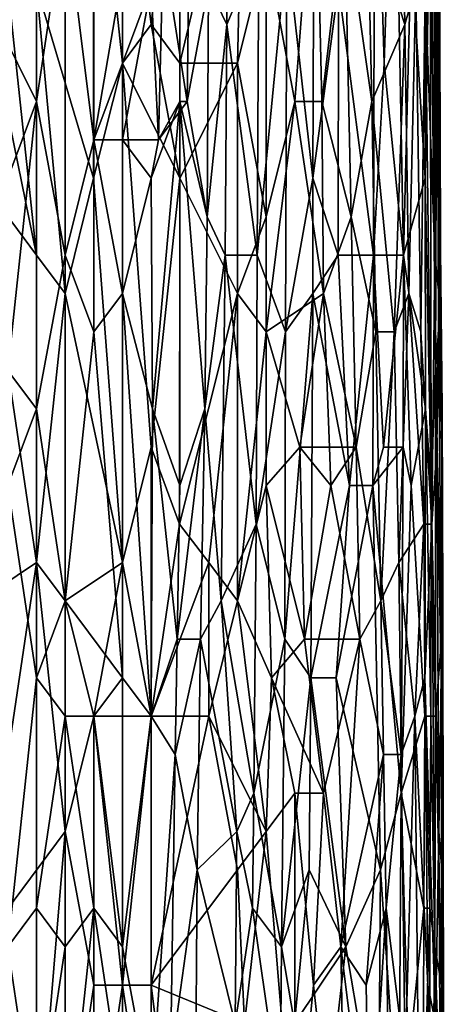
# Model space of a CAD drawing. Extents: x -160 to 10, y -10 to 160.
# Tile 335 of 450: x 0.2054 to 0.225, y 0.0233 to 0.0687. Entities that reach past the tile are written whole.
import ezdxf

# ---------------------------------------------------------------- set-up
doc = ezdxf.new("R2010")
doc.units = 0

msp = doc.modelspace()

# ---------------------------------------------------------------- linework, layer by layer
for points in [[(0.223146, 0.06844, 0.756789), (0.222883, 0.082592, 0.756789), (0.221428, 0.073747, 0.759679)], [(0.223146, 0.06844, 0.756789), (0.223645, 0.070209, 0.755343), (0.222883, 0.082592, 0.756789)], [(0.211469, 0.06844, 0.768437), (0.21279, 0.080823, 0.767341), (0.210147, 0.079054, 0.76873)], [(0.21279, 0.066671, 0.767779), (0.21279, 0.080823, 0.767341), (0.211469, 0.06844, 0.768437)], [(0.215721, 0.079054, 0.765461), (0.21279, 0.080823, 0.767341), (0.21279, 0.066671, 0.767779)], [(0.221699, 0.057826, 0.732217), (0.220092, 0.070209, 0.727881), (0.221752, 0.080823, 0.732217)], [(0.221752, 0.080823, 0.732217), (0.222192, 0.066671, 0.733662), (0.221699, 0.057826, 0.732217)], [(0.221752, 0.080823, 0.732217), (0.222646, 0.080823, 0.735108), (0.222192, 0.066671, 0.733662)], [(0.222192, 0.066671, 0.733662), (0.222646, 0.080823, 0.735108), (0.223074, 0.057826, 0.736553)], [(0.223425, 0.071978, 0.737998), (0.223074, 0.057826, 0.736553), (0.222646, 0.080823, 0.735108)], [(0.208808, 0.061364, 0.769797), (0.208826, 0.079054, 0.769279), (0.206183, 0.070209, 0.770369)], [(0.208808, 0.061364, 0.769797), (0.210147, 0.066671, 0.769124), (0.208826, 0.079054, 0.769279)], [(0.210147, 0.066671, 0.769124), (0.210147, 0.079054, 0.76873), (0.208826, 0.079054, 0.769279)], [(0.210147, 0.066671, 0.769124), (0.211469, 0.06844, 0.768437), (0.210147, 0.079054, 0.76873)], [(0.21279, 0.066671, 0.767779), (0.215433, 0.066671, 0.766017), (0.215721, 0.079054, 0.765461)], [(0.215721, 0.079054, 0.765461), (0.215433, 0.066671, 0.766017), (0.216754, 0.071978, 0.764834)], [(0.224515, 0.057826, 0.752452), (0.224297, 0.079054, 0.752452), (0.224075, 0.070209, 0.753898)], [(0.224578, 0.070209, 0.751007), (0.224297, 0.079054, 0.752452), (0.224515, 0.057826, 0.752452)], [(0.206183, 0.057826, 0.770691), (0.204862, 0.070209, 0.770684), (0.202219, 0.077285, 0.770996)], [(0.20354, 0.061364, 0.771158), (0.206183, 0.057826, 0.770691), (0.202219, 0.077285, 0.770996)], [(0.206183, 0.064902, 0.709122), (0.20354, 0.070209, 0.708622), (0.206183, 0.077285, 0.708512)], [(0.206183, 0.064902, 0.709122), (0.206183, 0.077285, 0.708512), (0.207505, 0.073747, 0.70906)], [(0.219029, 0.077285, 0.76257), (0.216754, 0.071978, 0.764834), (0.218076, 0.064902, 0.76384)], [(0.218906, 0.061364, 0.72499), (0.217715, 0.071978, 0.722099), (0.218971, 0.077285, 0.72499)], [(0.219317, 0.064902, 0.76257), (0.219029, 0.077285, 0.76257), (0.218076, 0.064902, 0.76384)], [(0.218971, 0.077285, 0.72499), (0.220092, 0.070209, 0.727881), (0.218906, 0.061364, 0.72499)], [(0.219317, 0.064902, 0.76257), (0.220358, 0.073747, 0.761125), (0.219029, 0.077285, 0.76257)], [(0.213121, 0.064902, 0.713427), (0.212018, 0.071978, 0.711981), (0.213256, 0.075516, 0.713427)], [(0.213121, 0.064902, 0.713427), (0.213256, 0.075516, 0.713427), (0.214108, 0.070209, 0.714872)], [(0.214108, 0.070209, 0.714872), (0.214999, 0.075516, 0.716318), (0.214946, 0.06844, 0.716318)], [(0.216413, 0.071978, 0.719208), (0.214946, 0.06844, 0.716318), (0.214999, 0.075516, 0.716318)], [(0.224082, 0.061364, 0.740889), (0.224056, 0.071978, 0.740889), (0.224311, 0.075516, 0.742335)], [(0.224082, 0.061364, 0.740889), (0.224311, 0.075516, 0.742335), (0.224352, 0.047212, 0.742335)], [(0.224311, 0.075516, 0.742335), (0.22449, 0.075516, 0.74378), (0.22455, 0.052519, 0.74378)], [(0.224352, 0.047212, 0.742335), (0.224311, 0.075516, 0.742335), (0.22455, 0.052519, 0.74378)], [(0.22455, 0.052519, 0.74378), (0.22449, 0.075516, 0.74378), (0.224623, 0.075516, 0.745225)], [(0.22455, 0.052519, 0.74378), (0.224623, 0.075516, 0.745225), (0.224683, 0.054288, 0.745216)], [(0.22477, 0.059595, 0.746671), (0.224623, 0.075516, 0.745225), (0.224722, 0.070209, 0.746671)], [(0.224683, 0.054288, 0.745216), (0.224623, 0.075516, 0.745225), (0.22477, 0.059595, 0.746671)], [(0.207505, 0.057826, 0.709623), (0.206183, 0.064902, 0.709122), (0.207505, 0.073747, 0.70906)], [(0.208826, 0.063133, 0.709989), (0.207505, 0.073747, 0.70906), (0.208826, 0.070209, 0.709733)], [(0.207505, 0.057826, 0.709623), (0.207505, 0.073747, 0.70906), (0.208826, 0.063133, 0.709989)], [(0.220671, 0.059595, 0.761125), (0.220358, 0.073747, 0.761125), (0.219317, 0.064902, 0.76257)], [(0.220358, 0.073747, 0.761125), (0.221619, 0.064902, 0.759679), (0.221428, 0.073747, 0.759679)], [(0.220671, 0.059595, 0.761125), (0.221619, 0.064902, 0.759679), (0.220358, 0.073747, 0.761125)], [(0.221619, 0.064902, 0.759679), (0.223146, 0.06844, 0.756789), (0.221428, 0.073747, 0.759679)], [(0.208826, 0.063133, 0.709989), (0.210344, 0.071978, 0.710536), (0.211469, 0.070209, 0.711495)], [(0.210344, 0.071978, 0.710536), (0.208826, 0.063133, 0.709989), (0.208826, 0.070209, 0.709733)], [(0.211795, 0.063133, 0.711981), (0.211469, 0.070209, 0.711495), (0.212018, 0.071978, 0.711981)], [(0.212018, 0.071978, 0.711981), (0.213121, 0.064902, 0.713427), (0.211795, 0.063133, 0.711981)], [(0.216345, 0.057826, 0.719208), (0.214946, 0.06844, 0.716318), (0.216413, 0.071978, 0.719208)], [(0.216754, 0.059595, 0.765184), (0.216754, 0.071978, 0.764834), (0.215433, 0.066671, 0.766017)], [(0.217715, 0.071978, 0.722099), (0.216345, 0.057826, 0.719208), (0.216413, 0.071978, 0.719208)], [(0.216345, 0.057826, 0.719208), (0.217715, 0.071978, 0.722099), (0.217652, 0.054288, 0.722099)], [(0.216754, 0.059595, 0.765184), (0.218076, 0.064902, 0.76384), (0.216754, 0.071978, 0.764834)], [(0.217715, 0.071978, 0.722099), (0.218906, 0.061364, 0.72499), (0.217652, 0.054288, 0.722099)], [(0.223074, 0.057826, 0.736553), (0.223425, 0.071978, 0.737998), (0.224082, 0.061364, 0.740889)], [(0.224082, 0.061364, 0.740889), (0.223425, 0.071978, 0.737998), (0.224056, 0.071978, 0.740889)], [(0.224801, 0.054288, 0.749562), (0.22468, 0.071978, 0.749562), (0.224578, 0.070209, 0.751007)], [(0.224727, 0.071978, 0.748116), (0.22468, 0.071978, 0.749562), (0.224801, 0.054288, 0.749562)], [(0.22477, 0.059595, 0.746671), (0.224722, 0.070209, 0.746671), (0.224727, 0.071978, 0.748116)], [(0.22477, 0.059595, 0.746671), (0.224727, 0.071978, 0.748116), (0.224801, 0.054288, 0.749562)], [(0.204862, 0.061364, 0.709062), (0.20354, 0.070209, 0.708622), (0.206183, 0.064902, 0.709122)], [(0.206183, 0.057826, 0.770691), (0.206183, 0.070209, 0.770369), (0.204862, 0.070209, 0.770684)], [(0.207505, 0.056057, 0.77036), (0.208808, 0.061364, 0.769797), (0.206183, 0.070209, 0.770369)], [(0.207505, 0.056057, 0.77036), (0.206183, 0.070209, 0.770369), (0.206183, 0.057826, 0.770691)], [(0.211469, 0.070209, 0.711495), (0.210147, 0.063133, 0.710663), (0.208826, 0.063133, 0.709989)], [(0.210147, 0.063133, 0.710663), (0.211469, 0.070209, 0.711495), (0.211795, 0.063133, 0.711981)], [(0.213121, 0.064902, 0.713427), (0.214108, 0.070209, 0.714872), (0.214044, 0.059595, 0.714872)], [(0.214044, 0.059595, 0.714872), (0.214108, 0.070209, 0.714872), (0.214946, 0.06844, 0.716318)], [(0.218906, 0.061364, 0.72499), (0.220092, 0.070209, 0.727881), (0.22007, 0.057826, 0.727881)], [(0.22007, 0.057826, 0.727881), (0.220092, 0.070209, 0.727881), (0.221699, 0.057826, 0.732217)], [(0.223645, 0.070209, 0.755343), (0.223146, 0.06844, 0.756789), (0.223323, 0.056057, 0.756789)], [(0.223868, 0.054288, 0.755343), (0.223645, 0.070209, 0.755343), (0.223323, 0.056057, 0.756789)], [(0.224075, 0.070209, 0.753898), (0.223645, 0.070209, 0.755343), (0.223868, 0.054288, 0.755343)], [(0.224383, 0.045443, 0.753898), (0.224075, 0.070209, 0.753898), (0.223868, 0.054288, 0.755343)], [(0.224515, 0.057826, 0.752452), (0.224075, 0.070209, 0.753898), (0.224383, 0.045443, 0.753898)], [(0.224701, 0.056057, 0.751007), (0.224578, 0.070209, 0.751007), (0.224515, 0.057826, 0.752452)], [(0.224578, 0.070209, 0.751007), (0.224701, 0.056057, 0.751007), (0.224801, 0.054288, 0.749562)], [(0.210147, 0.066671, 0.769124), (0.21279, 0.061364, 0.767938), (0.211469, 0.06844, 0.768437)], [(0.21279, 0.061364, 0.767938), (0.21279, 0.066671, 0.767779), (0.211469, 0.06844, 0.768437)], [(0.214864, 0.057826, 0.716318), (0.214044, 0.059595, 0.714872), (0.214946, 0.06844, 0.716318)], [(0.214946, 0.06844, 0.716318), (0.216345, 0.057826, 0.719208), (0.214864, 0.057826, 0.716318)], [(0.223146, 0.06844, 0.756789), (0.221619, 0.064902, 0.759679), (0.222651, 0.054288, 0.758234)], [(0.223323, 0.056057, 0.756789), (0.223146, 0.06844, 0.756789), (0.222651, 0.054288, 0.758234)], [(0.210147, 0.066671, 0.769124), (0.208808, 0.061364, 0.769797), (0.210147, 0.043674, 0.769708)], [(0.211469, 0.048981, 0.768957), (0.21279, 0.061364, 0.767938), (0.210147, 0.066671, 0.769124)], [(0.210147, 0.043674, 0.769708), (0.211469, 0.048981, 0.768957), (0.210147, 0.066671, 0.769124)], [(0.21279, 0.061364, 0.767938), (0.215433, 0.066671, 0.766017), (0.21279, 0.066671, 0.767779)], [(0.215433, 0.056057, 0.766304), (0.215433, 0.066671, 0.766017), (0.21279, 0.061364, 0.767938)], [(0.215433, 0.056057, 0.766304), (0.216754, 0.059595, 0.765184), (0.215433, 0.066671, 0.766017)], [(0.221699, 0.057826, 0.732217), (0.222192, 0.066671, 0.733662), (0.223074, 0.057826, 0.736553)], [(0.204862, 0.052519, 0.70923), (0.204862, 0.061364, 0.709062), (0.206183, 0.064902, 0.709122)], [(0.206183, 0.05075, 0.709453), (0.204862, 0.052519, 0.70923), (0.206183, 0.064902, 0.709122)], [(0.206183, 0.05075, 0.709453), (0.206183, 0.064902, 0.709122), (0.207505, 0.057826, 0.709623)], [(0.211795, 0.063133, 0.711981), (0.21279, 0.064902, 0.713006), (0.211469, 0.061364, 0.711686)], [(0.21279, 0.064902, 0.713006), (0.211526, 0.05075, 0.711981), (0.211469, 0.061364, 0.711686)], [(0.21279, 0.047212, 0.713367), (0.211526, 0.05075, 0.711981), (0.21279, 0.064902, 0.713006)], [(0.213121, 0.064902, 0.713427), (0.21279, 0.064902, 0.713006), (0.211795, 0.063133, 0.711981)], [(0.214044, 0.059595, 0.714872), (0.21279, 0.064902, 0.713006), (0.213121, 0.064902, 0.713427)], [(0.21279, 0.064902, 0.713006), (0.214044, 0.059595, 0.714872), (0.213933, 0.05075, 0.714872)], [(0.213933, 0.05075, 0.714872), (0.21279, 0.047212, 0.713367), (0.21279, 0.064902, 0.713006)], [(0.216754, 0.054288, 0.765295), (0.219397, 0.056057, 0.762705), (0.218076, 0.064902, 0.76384)], [(0.216754, 0.054288, 0.765295), (0.218076, 0.064902, 0.76384), (0.216754, 0.059595, 0.765184)], [(0.219397, 0.056057, 0.762705), (0.219317, 0.064902, 0.76257), (0.218076, 0.064902, 0.76384)], [(0.220671, 0.059595, 0.761125), (0.219317, 0.064902, 0.76257), (0.219397, 0.056057, 0.762705)], [(0.221808, 0.054288, 0.759679), (0.221619, 0.064902, 0.759679), (0.220671, 0.059595, 0.761125)], [(0.221619, 0.064902, 0.759679), (0.221808, 0.054288, 0.759679), (0.222651, 0.054288, 0.758234)], [(0.208826, 0.054288, 0.710209), (0.207505, 0.057826, 0.709623), (0.208826, 0.063133, 0.709989)], [(0.210147, 0.056057, 0.710817), (0.208826, 0.063133, 0.709989), (0.210147, 0.063133, 0.710663)], [(0.208826, 0.054288, 0.710209), (0.208826, 0.063133, 0.709989), (0.210147, 0.056057, 0.710817)], [(0.211469, 0.061364, 0.711686), (0.210147, 0.063133, 0.710663), (0.211795, 0.063133, 0.711981)], [(0.210147, 0.056057, 0.710817), (0.210147, 0.063133, 0.710663), (0.211469, 0.061364, 0.711686)], [(0.206183, 0.043674, 0.771003), (0.206183, 0.057826, 0.770691), (0.20354, 0.061364, 0.771158)], [(0.20354, 0.061364, 0.771158), (0.20354, 0.041905, 0.771574), (0.206183, 0.043674, 0.771003)], [(0.207505, 0.056057, 0.77036), (0.210147, 0.043674, 0.769708), (0.208808, 0.061364, 0.769797)], [(0.211526, 0.05075, 0.711981), (0.210147, 0.056057, 0.710817), (0.211469, 0.061364, 0.711686)], [(0.21279, 0.061364, 0.767938), (0.211469, 0.048981, 0.768957), (0.212762, 0.045443, 0.768352)], [(0.212762, 0.045443, 0.768352), (0.215433, 0.056057, 0.766304), (0.21279, 0.061364, 0.767938)], [(0.217652, 0.054288, 0.722099), (0.218906, 0.061364, 0.72499), (0.218903, 0.056057, 0.72499)], [(0.218906, 0.061364, 0.72499), (0.22007, 0.057826, 0.727881), (0.218903, 0.056057, 0.72499)], [(0.223074, 0.057826, 0.736553), (0.224082, 0.061364, 0.740889), (0.224095, 0.05075, 0.740889)], [(0.224095, 0.05075, 0.740889), (0.224082, 0.061364, 0.740889), (0.224352, 0.047212, 0.742335)], [(0.213933, 0.05075, 0.714872), (0.214044, 0.059595, 0.714872), (0.214864, 0.057826, 0.716318)], [(0.216754, 0.054288, 0.765295), (0.216754, 0.059595, 0.765184), (0.215433, 0.056057, 0.766304)], [(0.220671, 0.059595, 0.761125), (0.219397, 0.056057, 0.762705), (0.220899, 0.048981, 0.761125)], [(0.220899, 0.048981, 0.761125), (0.221808, 0.054288, 0.759679), (0.220671, 0.059595, 0.761125)], [(0.224683, 0.054288, 0.745216), (0.22477, 0.059595, 0.746671), (0.224855, 0.05075, 0.748116)], [(0.224855, 0.05075, 0.748116), (0.22477, 0.059595, 0.746671), (0.224801, 0.054288, 0.749562)], [(0.207505, 0.041905, 0.709927), (0.206183, 0.05075, 0.709453), (0.207505, 0.057826, 0.709623)], [(0.206183, 0.043674, 0.771003), (0.207505, 0.056057, 0.77036), (0.206183, 0.057826, 0.770691)], [(0.207505, 0.041905, 0.709927), (0.207505, 0.057826, 0.709623), (0.208826, 0.054288, 0.710209)], [(0.214685, 0.041905, 0.716318), (0.213933, 0.05075, 0.714872), (0.214864, 0.057826, 0.716318)], [(0.214864, 0.057826, 0.716318), (0.216289, 0.045443, 0.719208), (0.214685, 0.041905, 0.716318)], [(0.214864, 0.057826, 0.716318), (0.216345, 0.057826, 0.719208), (0.216289, 0.045443, 0.719208)], [(0.216345, 0.057826, 0.719208), (0.217652, 0.054288, 0.722099), (0.216289, 0.045443, 0.719208)], [(0.218903, 0.056057, 0.72499), (0.22007, 0.057826, 0.727881), (0.220599, 0.047212, 0.729326)], [(0.220599, 0.047212, 0.729326), (0.22007, 0.057826, 0.727881), (0.221699, 0.057826, 0.732217)], [(0.22167, 0.047212, 0.732217), (0.220599, 0.047212, 0.729326), (0.221699, 0.057826, 0.732217)], [(0.221699, 0.057826, 0.732217), (0.222164, 0.048981, 0.733662), (0.22167, 0.047212, 0.732217)], [(0.222164, 0.048981, 0.733662), (0.221699, 0.057826, 0.732217), (0.223074, 0.057826, 0.736553)], [(0.222164, 0.048981, 0.733662), (0.223074, 0.057826, 0.736553), (0.223058, 0.048981, 0.736553)], [(0.223074, 0.057826, 0.736553), (0.223433, 0.047212, 0.737998), (0.223058, 0.048981, 0.736553)], [(0.223433, 0.047212, 0.737998), (0.223074, 0.057826, 0.736553), (0.224095, 0.05075, 0.740889)], [(0.22461, 0.048981, 0.752452), (0.224515, 0.057826, 0.752452), (0.224383, 0.045443, 0.753898)], [(0.224515, 0.057826, 0.752452), (0.22461, 0.048981, 0.752452), (0.224701, 0.056057, 0.751007)], [(0.207505, 0.041905, 0.770695), (0.207505, 0.056057, 0.77036), (0.206183, 0.043674, 0.771003)], [(0.207505, 0.041905, 0.770695), (0.210147, 0.043674, 0.769708), (0.207505, 0.056057, 0.77036)], [(0.210147, 0.056057, 0.710817), (0.210147, 0.038367, 0.711248), (0.208826, 0.054288, 0.710209)], [(0.211526, 0.05075, 0.711981), (0.211469, 0.036598, 0.712283), (0.210147, 0.056057, 0.710817)], [(0.210147, 0.056057, 0.710817), (0.211469, 0.036598, 0.712283), (0.210147, 0.038367, 0.711248)], [(0.214112, 0.043674, 0.767547), (0.215433, 0.056057, 0.766304), (0.212762, 0.045443, 0.768352)], [(0.215433, 0.056057, 0.766304), (0.214112, 0.043674, 0.767547), (0.215433, 0.041905, 0.766664)], [(0.216754, 0.054288, 0.765295), (0.215433, 0.056057, 0.766304), (0.215433, 0.041905, 0.766664)], [(0.21831, 0.048981, 0.764015), (0.219397, 0.056057, 0.762705), (0.216754, 0.054288, 0.765295)], [(0.218903, 0.056057, 0.72499), (0.217609, 0.040136, 0.722099), (0.217652, 0.054288, 0.722099)], [(0.217609, 0.040136, 0.722099), (0.218903, 0.056057, 0.72499), (0.218817, 0.038367, 0.72499)], [(0.21831, 0.048981, 0.764015), (0.219674, 0.048981, 0.76257), (0.219397, 0.056057, 0.762705)], [(0.218903, 0.056057, 0.72499), (0.220599, 0.047212, 0.729326), (0.218817, 0.038367, 0.72499)], [(0.219397, 0.056057, 0.762705), (0.219674, 0.048981, 0.76257), (0.220899, 0.048981, 0.761125)], [(0.222651, 0.054288, 0.758234), (0.222864, 0.043674, 0.758234), (0.223323, 0.056057, 0.756789)], [(0.223323, 0.056057, 0.756789), (0.222864, 0.043674, 0.758234), (0.224008, 0.045443, 0.755343)], [(0.224008, 0.045443, 0.755343), (0.223868, 0.054288, 0.755343), (0.223323, 0.056057, 0.756789)], [(0.224816, 0.038367, 0.751007), (0.224701, 0.056057, 0.751007), (0.22461, 0.048981, 0.752452)], [(0.224841, 0.048981, 0.749562), (0.224801, 0.054288, 0.749562), (0.224701, 0.056057, 0.751007)], [(0.224841, 0.048981, 0.749562), (0.224701, 0.056057, 0.751007), (0.224816, 0.038367, 0.751007)], [(0.207505, 0.041905, 0.709927), (0.208826, 0.054288, 0.710209), (0.210147, 0.038367, 0.711248)], [(0.216754, 0.047212, 0.765494), (0.216754, 0.054288, 0.765295), (0.215433, 0.041905, 0.766664)], [(0.216289, 0.045443, 0.719208), (0.217652, 0.054288, 0.722099), (0.217609, 0.040136, 0.722099)], [(0.216754, 0.047212, 0.765494), (0.21831, 0.048981, 0.764015), (0.216754, 0.054288, 0.765295)], [(0.22204, 0.041905, 0.759716), (0.221808, 0.054288, 0.759679), (0.220899, 0.048981, 0.761125)], [(0.221808, 0.054288, 0.759679), (0.22204, 0.041905, 0.759716), (0.222651, 0.054288, 0.758234)], [(0.22204, 0.041905, 0.759716), (0.222864, 0.043674, 0.758234), (0.222651, 0.054288, 0.758234)], [(0.224383, 0.045443, 0.753898), (0.223868, 0.054288, 0.755343), (0.224008, 0.045443, 0.755343)], [(0.224683, 0.054288, 0.745216), (0.224831, 0.040136, 0.746671), (0.22455, 0.052519, 0.74378)], [(0.224831, 0.040136, 0.746671), (0.224683, 0.054288, 0.745216), (0.224855, 0.05075, 0.748116)], [(0.224855, 0.05075, 0.748116), (0.224801, 0.054288, 0.749562), (0.224841, 0.048981, 0.749562)], [(0.204862, 0.047212, 0.709285), (0.204862, 0.052519, 0.70923), (0.206183, 0.05075, 0.709453)], [(0.224352, 0.047212, 0.742335), (0.22455, 0.052519, 0.74378), (0.224544, 0.036598, 0.74378)], [(0.22455, 0.052519, 0.74378), (0.224831, 0.040136, 0.746671), (0.224544, 0.036598, 0.74378)], [(0.206183, 0.038367, 0.709623), (0.204862, 0.047212, 0.709285), (0.206183, 0.05075, 0.709453)], [(0.206183, 0.038367, 0.709623), (0.206183, 0.05075, 0.709453), (0.207505, 0.041905, 0.709927)], [(0.211469, 0.036598, 0.712283), (0.211526, 0.05075, 0.711981), (0.212655, 0.040136, 0.713427)], [(0.212655, 0.040136, 0.713427), (0.211526, 0.05075, 0.711981), (0.21279, 0.047212, 0.713367)], [(0.212655, 0.040136, 0.713427), (0.21279, 0.047212, 0.713367), (0.213933, 0.05075, 0.714872)], [(0.213741, 0.040136, 0.714872), (0.212655, 0.040136, 0.713427), (0.213933, 0.05075, 0.714872)], [(0.214685, 0.041905, 0.716318), (0.213741, 0.040136, 0.714872), (0.213933, 0.05075, 0.714872)], [(0.223433, 0.047212, 0.737998), (0.224095, 0.05075, 0.740889), (0.224052, 0.036598, 0.740889)], [(0.224052, 0.036598, 0.740889), (0.224095, 0.05075, 0.740889), (0.22433, 0.036598, 0.742335)], [(0.224095, 0.05075, 0.740889), (0.224352, 0.047212, 0.742335), (0.22433, 0.036598, 0.742335)], [(0.224831, 0.040136, 0.746671), (0.224855, 0.05075, 0.748116), (0.224882, 0.041905, 0.748116)], [(0.224882, 0.041905, 0.748116), (0.224855, 0.05075, 0.748116), (0.224841, 0.048981, 0.749562)], [(0.211469, 0.036598, 0.769282), (0.211469, 0.048981, 0.768957), (0.210147, 0.043674, 0.769708)], [(0.212762, 0.045443, 0.768352), (0.211469, 0.048981, 0.768957), (0.211469, 0.036598, 0.769282)], [(0.21831, 0.048981, 0.764015), (0.216754, 0.047212, 0.765494), (0.218528, 0.040136, 0.764015)], [(0.219674, 0.048981, 0.76257), (0.21831, 0.048981, 0.764015), (0.219738, 0.047212, 0.76257)], [(0.21831, 0.048981, 0.764015), (0.218528, 0.040136, 0.764015), (0.219738, 0.047212, 0.76257)], [(0.219674, 0.048981, 0.76257), (0.219738, 0.047212, 0.76257), (0.220899, 0.048981, 0.761125)], [(0.220899, 0.048981, 0.761125), (0.219738, 0.047212, 0.76257), (0.221071, 0.040136, 0.761125)], [(0.22204, 0.041905, 0.759716), (0.220899, 0.048981, 0.761125), (0.221071, 0.040136, 0.761125)], [(0.22167, 0.047212, 0.732217), (0.222164, 0.048981, 0.733662), (0.223058, 0.048981, 0.736553)], [(0.22167, 0.047212, 0.732217), (0.223058, 0.048981, 0.736553), (0.222969, 0.03306, 0.736553)], [(0.223433, 0.047212, 0.737998), (0.222969, 0.03306, 0.736553), (0.223058, 0.048981, 0.736553)], [(0.224701, 0.031291, 0.752452), (0.22461, 0.048981, 0.752452), (0.224383, 0.045443, 0.753898)], [(0.224701, 0.031291, 0.752452), (0.224816, 0.038367, 0.751007), (0.22461, 0.048981, 0.752452)], [(0.224905, 0.029522, 0.749562), (0.224841, 0.048981, 0.749562), (0.224816, 0.038367, 0.751007)], [(0.224882, 0.041905, 0.748116), (0.224841, 0.048981, 0.749562), (0.224905, 0.029522, 0.749562)], [(0.204862, 0.025984, 0.709498), (0.204862, 0.047212, 0.709285), (0.206183, 0.038367, 0.709623)], [(0.217009, 0.038367, 0.765461), (0.216754, 0.047212, 0.765494), (0.215433, 0.041905, 0.766664)], [(0.216754, 0.047212, 0.765494), (0.217009, 0.038367, 0.765461), (0.218528, 0.040136, 0.764015)], [(0.221071, 0.040136, 0.761125), (0.219738, 0.047212, 0.76257), (0.218528, 0.040136, 0.764015)], [(0.218817, 0.038367, 0.72499), (0.220599, 0.047212, 0.729326), (0.219973, 0.038367, 0.727881)], [(0.219973, 0.038367, 0.727881), (0.220599, 0.047212, 0.729326), (0.22167, 0.047212, 0.732217)], [(0.219973, 0.038367, 0.727881), (0.22167, 0.047212, 0.732217), (0.222018, 0.029522, 0.733662)], [(0.222969, 0.03306, 0.736553), (0.222018, 0.029522, 0.733662), (0.22167, 0.047212, 0.732217)], [(0.222969, 0.03306, 0.736553), (0.223433, 0.047212, 0.737998), (0.224052, 0.036598, 0.740889)], [(0.22433, 0.036598, 0.742335), (0.224352, 0.047212, 0.742335), (0.224544, 0.036598, 0.74378)], [(0.211469, 0.036598, 0.769282), (0.214112, 0.043674, 0.767547), (0.212762, 0.045443, 0.768352)], [(0.216182, 0.03306, 0.719208), (0.214685, 0.041905, 0.716318), (0.216289, 0.045443, 0.719208)], [(0.216182, 0.03306, 0.719208), (0.216289, 0.045443, 0.719208), (0.217609, 0.040136, 0.722099)], [(0.224008, 0.045443, 0.755343), (0.222864, 0.043674, 0.758234), (0.223592, 0.036598, 0.756789)], [(0.224063, 0.038367, 0.755343), (0.224008, 0.045443, 0.755343), (0.223592, 0.036598, 0.756789)], [(0.224383, 0.045443, 0.753898), (0.224008, 0.045443, 0.755343), (0.224063, 0.038367, 0.755343)], [(0.224551, 0.022446, 0.753898), (0.224383, 0.045443, 0.753898), (0.224063, 0.038367, 0.755343)], [(0.224383, 0.045443, 0.753898), (0.224551, 0.022446, 0.753898), (0.224701, 0.031291, 0.752452)], [(0.20354, 0.025984, 0.771912), (0.206183, 0.043674, 0.771003), (0.20354, 0.041905, 0.771574)], [(0.207505, 0.031291, 0.770936), (0.206183, 0.043674, 0.771003), (0.20354, 0.025984, 0.771912)], [(0.207505, 0.031291, 0.770936), (0.207505, 0.041905, 0.770695), (0.206183, 0.043674, 0.771003)], [(0.210147, 0.043674, 0.769708), (0.207505, 0.041905, 0.770695), (0.208826, 0.036598, 0.770378)], [(0.210147, 0.043674, 0.769708), (0.208826, 0.036598, 0.770378), (0.211469, 0.036598, 0.769282)], [(0.214112, 0.036598, 0.767741), (0.214112, 0.043674, 0.767547), (0.211469, 0.036598, 0.769282)], [(0.214112, 0.036598, 0.767741), (0.215433, 0.041905, 0.766664), (0.214112, 0.043674, 0.767547)], [(0.222977, 0.034829, 0.758234), (0.222864, 0.043674, 0.758234), (0.22204, 0.041905, 0.759716)], [(0.222864, 0.043674, 0.758234), (0.222977, 0.034829, 0.758234), (0.223592, 0.036598, 0.756789)], [(0.207505, 0.036598, 0.710008), (0.206183, 0.038367, 0.709623), (0.207505, 0.041905, 0.709927)], [(0.208826, 0.036598, 0.710525), (0.207505, 0.041905, 0.709927), (0.210147, 0.038367, 0.711248)], [(0.208826, 0.036598, 0.710525), (0.207505, 0.036598, 0.710008), (0.207505, 0.041905, 0.709927)], [(0.207505, 0.031291, 0.770936), (0.208826, 0.036598, 0.770378), (0.207505, 0.041905, 0.770695)], [(0.214685, 0.041905, 0.716318), (0.215408, 0.031291, 0.717763), (0.213741, 0.040136, 0.714872)], [(0.214112, 0.036598, 0.767741), (0.216754, 0.031291, 0.765891), (0.215433, 0.041905, 0.766664)], [(0.214685, 0.041905, 0.716318), (0.216182, 0.03306, 0.719208), (0.215408, 0.031291, 0.717763)], [(0.216754, 0.031291, 0.765891), (0.217009, 0.038367, 0.765461), (0.215433, 0.041905, 0.766664)], [(0.222161, 0.034829, 0.759679), (0.22204, 0.041905, 0.759716), (0.221071, 0.040136, 0.761125)], [(0.222977, 0.034829, 0.758234), (0.22204, 0.041905, 0.759716), (0.222161, 0.034829, 0.759679)], [(0.224832, 0.024215, 0.746671), (0.224831, 0.040136, 0.746671), (0.224882, 0.041905, 0.748116)], [(0.224832, 0.024215, 0.746671), (0.224882, 0.041905, 0.748116), (0.224905, 0.029522, 0.749562)], [(0.212562, 0.034829, 0.713427), (0.211469, 0.036598, 0.712283), (0.212655, 0.040136, 0.713427)], [(0.212655, 0.040136, 0.713427), (0.213741, 0.040136, 0.714872), (0.212562, 0.034829, 0.713427)], [(0.213584, 0.029522, 0.714872), (0.212562, 0.034829, 0.713427), (0.213741, 0.040136, 0.714872)], [(0.213584, 0.029522, 0.714872), (0.213741, 0.040136, 0.714872), (0.215408, 0.031291, 0.717763)], [(0.216182, 0.03306, 0.719208), (0.217609, 0.040136, 0.722099), (0.217462, 0.025984, 0.722099)], [(0.219397, 0.03306, 0.763313), (0.218528, 0.040136, 0.764015), (0.217009, 0.038367, 0.765461)], [(0.217609, 0.040136, 0.722099), (0.218817, 0.038367, 0.72499), (0.217462, 0.025984, 0.722099)], [(0.219397, 0.03306, 0.763313), (0.221071, 0.040136, 0.761125), (0.218528, 0.040136, 0.764015)], [(0.221071, 0.040136, 0.761125), (0.219397, 0.03306, 0.763313), (0.220199, 0.025984, 0.76257)], [(0.220199, 0.025984, 0.76257), (0.222161, 0.034829, 0.759679), (0.221071, 0.040136, 0.761125)], [(0.224831, 0.040136, 0.746671), (0.224832, 0.024215, 0.746671), (0.224544, 0.036598, 0.74378)], [(0.206183, 0.027753, 0.709732), (0.204862, 0.025984, 0.709498), (0.206183, 0.038367, 0.709623)], [(0.206183, 0.027753, 0.709732), (0.206183, 0.038367, 0.709623), (0.207505, 0.036598, 0.710008)], [(0.210147, 0.038367, 0.711248), (0.210147, 0.025984, 0.711443), (0.208826, 0.036598, 0.710525)], [(0.210147, 0.025984, 0.711443), (0.210147, 0.038367, 0.711248), (0.211469, 0.036598, 0.712283)], [(0.217009, 0.038367, 0.765461), (0.216754, 0.031291, 0.765891), (0.218076, 0.03306, 0.764662)], [(0.218076, 0.03306, 0.764662), (0.219397, 0.03306, 0.763313), (0.217009, 0.038367, 0.765461)], [(0.218817, 0.038367, 0.72499), (0.218732, 0.029522, 0.72499), (0.217462, 0.025984, 0.722099)], [(0.220417, 0.025984, 0.729326), (0.218732, 0.029522, 0.72499), (0.218817, 0.038367, 0.72499)], [(0.218817, 0.038367, 0.72499), (0.219973, 0.038367, 0.727881), (0.220417, 0.025984, 0.729326)], [(0.222018, 0.029522, 0.733662), (0.220417, 0.025984, 0.729326), (0.219973, 0.038367, 0.727881)], [(0.224197, 0.024215, 0.755343), (0.224063, 0.038367, 0.755343), (0.223592, 0.036598, 0.756789)], [(0.224551, 0.022446, 0.753898), (0.224063, 0.038367, 0.755343), (0.224197, 0.024215, 0.755343)], [(0.22484, 0.029522, 0.751007), (0.224816, 0.038367, 0.751007), (0.224701, 0.031291, 0.752452)], [(0.224905, 0.029522, 0.749562), (0.224816, 0.038367, 0.751007), (0.22484, 0.029522, 0.751007)], [(0.207505, 0.025984, 0.710131), (0.206183, 0.027753, 0.709732), (0.207505, 0.036598, 0.710008)], [(0.208826, 0.036598, 0.710525), (0.208826, 0.027753, 0.710643), (0.207505, 0.036598, 0.710008)], [(0.208826, 0.024215, 0.770672), (0.208826, 0.036598, 0.770378), (0.207505, 0.031291, 0.770936)], [(0.207505, 0.025984, 0.710131), (0.207505, 0.036598, 0.710008), (0.208826, 0.027753, 0.710643)], [(0.208826, 0.036598, 0.710525), (0.210147, 0.025984, 0.711443), (0.208826, 0.027753, 0.710643)], [(0.210147, 0.024215, 0.770166), (0.211469, 0.036598, 0.769282), (0.208826, 0.036598, 0.770378)], [(0.210147, 0.024215, 0.770166), (0.208826, 0.036598, 0.770378), (0.208826, 0.024215, 0.770672)], [(0.211469, 0.036598, 0.769282), (0.210147, 0.024215, 0.770166), (0.211469, 0.024215, 0.769602)], [(0.211469, 0.036598, 0.712283), (0.211469, 0.018908, 0.712583), (0.210147, 0.025984, 0.711443)], [(0.214112, 0.036598, 0.767741), (0.211469, 0.024215, 0.769602), (0.215433, 0.029522, 0.766999)], [(0.211469, 0.024215, 0.769602), (0.214112, 0.036598, 0.767741), (0.211469, 0.036598, 0.769282)], [(0.211469, 0.018908, 0.712583), (0.211469, 0.036598, 0.712283), (0.212562, 0.034829, 0.713427)], [(0.215433, 0.029522, 0.766999), (0.216754, 0.031291, 0.765891), (0.214112, 0.036598, 0.767741)], [(0.224009, 0.027753, 0.740889), (0.222969, 0.03306, 0.736553), (0.224052, 0.036598, 0.740889)], [(0.223158, 0.020677, 0.758234), (0.223592, 0.036598, 0.756789), (0.222977, 0.034829, 0.758234)], [(0.223822, 0.013601, 0.756789), (0.223592, 0.036598, 0.756789), (0.223158, 0.020677, 0.758234)], [(0.224197, 0.024215, 0.755343), (0.223592, 0.036598, 0.756789), (0.223822, 0.013601, 0.756789)], [(0.224009, 0.027753, 0.740889), (0.224052, 0.036598, 0.740889), (0.224291, 0.027753, 0.742335)], [(0.224052, 0.036598, 0.740889), (0.22433, 0.036598, 0.742335), (0.224291, 0.027753, 0.742335)], [(0.224291, 0.027753, 0.742335), (0.22433, 0.036598, 0.742335), (0.224513, 0.025984, 0.74378)], [(0.22433, 0.036598, 0.742335), (0.224544, 0.036598, 0.74378), (0.224513, 0.025984, 0.74378)], [(0.224544, 0.036598, 0.74378), (0.224832, 0.024215, 0.746671), (0.224513, 0.025984, 0.74378)], [(0.212349, 0.020677, 0.713427), (0.211469, 0.018908, 0.712583), (0.212562, 0.034829, 0.713427)], [(0.212562, 0.034829, 0.713427), (0.213584, 0.029522, 0.714872), (0.212349, 0.020677, 0.713427)], [(0.221366, 0.024215, 0.761125), (0.222161, 0.034829, 0.759679), (0.220199, 0.025984, 0.76257)], [(0.22228, 0.027753, 0.759679), (0.222161, 0.034829, 0.759679), (0.221366, 0.024215, 0.761125)], [(0.222977, 0.034829, 0.758234), (0.222161, 0.034829, 0.759679), (0.22228, 0.027753, 0.759679)], [(0.223158, 0.020677, 0.758234), (0.222977, 0.034829, 0.758234), (0.22228, 0.027753, 0.759679)], [(0.216132, 0.027753, 0.719208), (0.215408, 0.031291, 0.717763), (0.216182, 0.03306, 0.719208)], [(0.216132, 0.027753, 0.719208), (0.216182, 0.03306, 0.719208), (0.217462, 0.025984, 0.722099)], [(0.218076, 0.01537, 0.765025), (0.218076, 0.03306, 0.764662), (0.216754, 0.031291, 0.765891)], [(0.219397, 0.03306, 0.763313), (0.218076, 0.03306, 0.764662), (0.218932, 0.024215, 0.764015)], [(0.218076, 0.01537, 0.765025), (0.218932, 0.024215, 0.764015), (0.218076, 0.03306, 0.764662)], [(0.218932, 0.024215, 0.764015), (0.220199, 0.025984, 0.76257), (0.219397, 0.03306, 0.763313)], [(0.222018, 0.029522, 0.733662), (0.222969, 0.03306, 0.736553), (0.222867, 0.017139, 0.736553)], [(0.222867, 0.017139, 0.736553), (0.222969, 0.03306, 0.736553), (0.223311, 0.020677, 0.737998)], [(0.223311, 0.020677, 0.737998), (0.222969, 0.03306, 0.736553), (0.224009, 0.027753, 0.740889)], [(0.206183, 0.01537, 0.771589), (0.207505, 0.031291, 0.770936), (0.20354, 0.025984, 0.771912)], [(0.207505, 0.031291, 0.770936), (0.206183, 0.01537, 0.771589), (0.207505, 0.01537, 0.771254)], [(0.207505, 0.01537, 0.771254), (0.208826, 0.024215, 0.770672), (0.207505, 0.031291, 0.770936)], [(0.215333, 0.022446, 0.717763), (0.213584, 0.029522, 0.714872), (0.215408, 0.031291, 0.717763)], [(0.215333, 0.022446, 0.717763), (0.215408, 0.031291, 0.717763), (0.216132, 0.027753, 0.719208)], [(0.215759, 0.022446, 0.766906), (0.216754, 0.031291, 0.765891), (0.215433, 0.029522, 0.766999)], [(0.215759, 0.022446, 0.766906), (0.218076, 0.01537, 0.765025), (0.216754, 0.031291, 0.765891)], [(0.224701, 0.031291, 0.752452), (0.224551, 0.022446, 0.753898), (0.224822, 0.008294, 0.752452)], [(0.22484, 0.029522, 0.751007), (0.224701, 0.031291, 0.752452), (0.224822, 0.008294, 0.752452)], [(0.211469, 0.024215, 0.769602), (0.215759, 0.022446, 0.766906), (0.215433, 0.029522, 0.766999)], [(0.213584, 0.029522, 0.714872), (0.213504, 0.018908, 0.714872), (0.212349, 0.020677, 0.713427)], [(0.213584, 0.029522, 0.714872), (0.215333, 0.022446, 0.717763), (0.213504, 0.018908, 0.714872)], [(0.218062, 0.022446, 0.723545), (0.217462, 0.025984, 0.722099), (0.218732, 0.029522, 0.72499)], [(0.218062, 0.022446, 0.723545), (0.218732, 0.029522, 0.72499), (0.220417, 0.025984, 0.729326)], [(0.220417, 0.025984, 0.729326), (0.222018, 0.029522, 0.733662), (0.221932, 0.017139, 0.733662)], [(0.222867, 0.017139, 0.736553), (0.221932, 0.017139, 0.733662), (0.222018, 0.029522, 0.733662)], [(0.224923, 0.011832, 0.751007), (0.22484, 0.029522, 0.751007), (0.224822, 0.008294, 0.752452)], [(0.224832, 0.024215, 0.746671), (0.224905, 0.029522, 0.749562), (0.224955, 0.013601, 0.749562)], [(0.224955, 0.013601, 0.749562), (0.224905, 0.029522, 0.749562), (0.22484, 0.029522, 0.751007)], [(0.224955, 0.013601, 0.749562), (0.22484, 0.029522, 0.751007), (0.224923, 0.011832, 0.751007)], [(0.206183, 0.017139, 0.709881), (0.204862, 0.025984, 0.709498), (0.206183, 0.027753, 0.709732)], [(0.206183, 0.017139, 0.709881), (0.206183, 0.027753, 0.709732), (0.207505, 0.025984, 0.710131)], [(0.208826, 0.027753, 0.710643), (0.208826, 0.013601, 0.71081), (0.207505, 0.01537, 0.710268)], [(0.207505, 0.01537, 0.710268), (0.207505, 0.025984, 0.710131), (0.208826, 0.027753, 0.710643)], [(0.210147, 0.018908, 0.711536), (0.208826, 0.027753, 0.710643), (0.210147, 0.025984, 0.711443)], [(0.208826, 0.013601, 0.71081), (0.208826, 0.027753, 0.710643), (0.210147, 0.018908, 0.711536)], [(0.215333, 0.022446, 0.717763), (0.216132, 0.027753, 0.719208), (0.2174, 0.018908, 0.722099)], [(0.216132, 0.027753, 0.719208), (0.217462, 0.025984, 0.722099), (0.2174, 0.018908, 0.722099)], [(0.221366, 0.024215, 0.761125), (0.221508, 0.01537, 0.761125), (0.22228, 0.027753, 0.759679)], [(0.22228, 0.027753, 0.759679), (0.221508, 0.01537, 0.761125), (0.222546, 0.008294, 0.759679)], [(0.223158, 0.020677, 0.758234), (0.22228, 0.027753, 0.759679), (0.222546, 0.008294, 0.759679)], [(0.223985, 0.017139, 0.740889), (0.223311, 0.020677, 0.737998), (0.224009, 0.027753, 0.740889)], [(0.223985, 0.017139, 0.740889), (0.224009, 0.027753, 0.740889), (0.224291, 0.027753, 0.742335)], [(0.223985, 0.017139, 0.740889), (0.224291, 0.027753, 0.742335), (0.224264, 0.008294, 0.742335)], [(0.224264, 0.008294, 0.742335), (0.224291, 0.027753, 0.742335), (0.224513, 0.025984, 0.74378)], [(0.20354, 0.011832, 0.772228), (0.206183, 0.01537, 0.771589), (0.20354, 0.025984, 0.771912)], [(0.204862, 0.013601, 0.709666), (0.204862, 0.025984, 0.709498), (0.206183, 0.017139, 0.709881)], [(0.207505, 0.01537, 0.710268), (0.206183, 0.017139, 0.709881), (0.207505, 0.025984, 0.710131)], [(0.210147, 0.025984, 0.711443), (0.211469, 0.018908, 0.712583), (0.210147, 0.018908, 0.711536)], [(0.2174, 0.018908, 0.722099), (0.217462, 0.025984, 0.722099), (0.218062, 0.022446, 0.723545)], [(0.219204, 0.01537, 0.726435), (0.218062, 0.022446, 0.723545), (0.220417, 0.025984, 0.729326)], [(0.220491, 0.010063, 0.76257), (0.220199, 0.025984, 0.76257), (0.218932, 0.024215, 0.764015)], [(0.221932, 0.017139, 0.733662), (0.219204, 0.01537, 0.726435), (0.220417, 0.025984, 0.729326)], [(0.220491, 0.010063, 0.76257), (0.221508, 0.01537, 0.761125), (0.220199, 0.025984, 0.76257)], [(0.221508, 0.01537, 0.761125), (0.221366, 0.024215, 0.761125), (0.220199, 0.025984, 0.76257)], [(0.224264, 0.008294, 0.742335), (0.224513, 0.025984, 0.74378), (0.224524, 0.011832, 0.74378)], [(0.224832, 0.024215, 0.746671), (0.224701, 0.020677, 0.745225), (0.224513, 0.025984, 0.74378)], [(0.224701, 0.020677, 0.745225), (0.224524, 0.011832, 0.74378), (0.224513, 0.025984, 0.74378)], [(0.208826, 0.01537, 0.770838), (0.208826, 0.024215, 0.770672), (0.207505, 0.01537, 0.771254)], [(0.208826, 0.01537, 0.770838), (0.210147, 0.024215, 0.770166), (0.208826, 0.024215, 0.770672)], [(0.210147, 0.010063, 0.770436), (0.210147, 0.024215, 0.770166), (0.208826, 0.01537, 0.770838)], [(0.211469, 0.024215, 0.769602), (0.210147, 0.024215, 0.770166), (0.211469, 0.01537, 0.769764)], [(0.211469, 0.01537, 0.769764), (0.210147, 0.024215, 0.770166), (0.210147, 0.010063, 0.770436)], [(0.215759, 0.022446, 0.766906), (0.211469, 0.024215, 0.769602), (0.21279, 0.013601, 0.769107)], [(0.211469, 0.01537, 0.769764), (0.21279, 0.013601, 0.769107), (0.211469, 0.024215, 0.769602)], [(0.218932, 0.024215, 0.764015), (0.218076, 0.01537, 0.765025), (0.220491, 0.010063, 0.76257)], [(0.224358, 0.001218, 0.755343), (0.224197, 0.024215, 0.755343), (0.223822, 0.013601, 0.756789)], [(0.224623, 0.004756, 0.753898), (0.224551, 0.022446, 0.753898), (0.224197, 0.024215, 0.755343)], [(0.224623, 0.004756, 0.753898), (0.224197, 0.024215, 0.755343), (0.224358, 0.001218, 0.755343)], [(0.224701, 0.020677, 0.745225), (0.224832, 0.024215, 0.746671), (0.224955, 0.013601, 0.749562)]]:
    msp.add_3dface(points)

doc.saveas('drawing.dxf')
